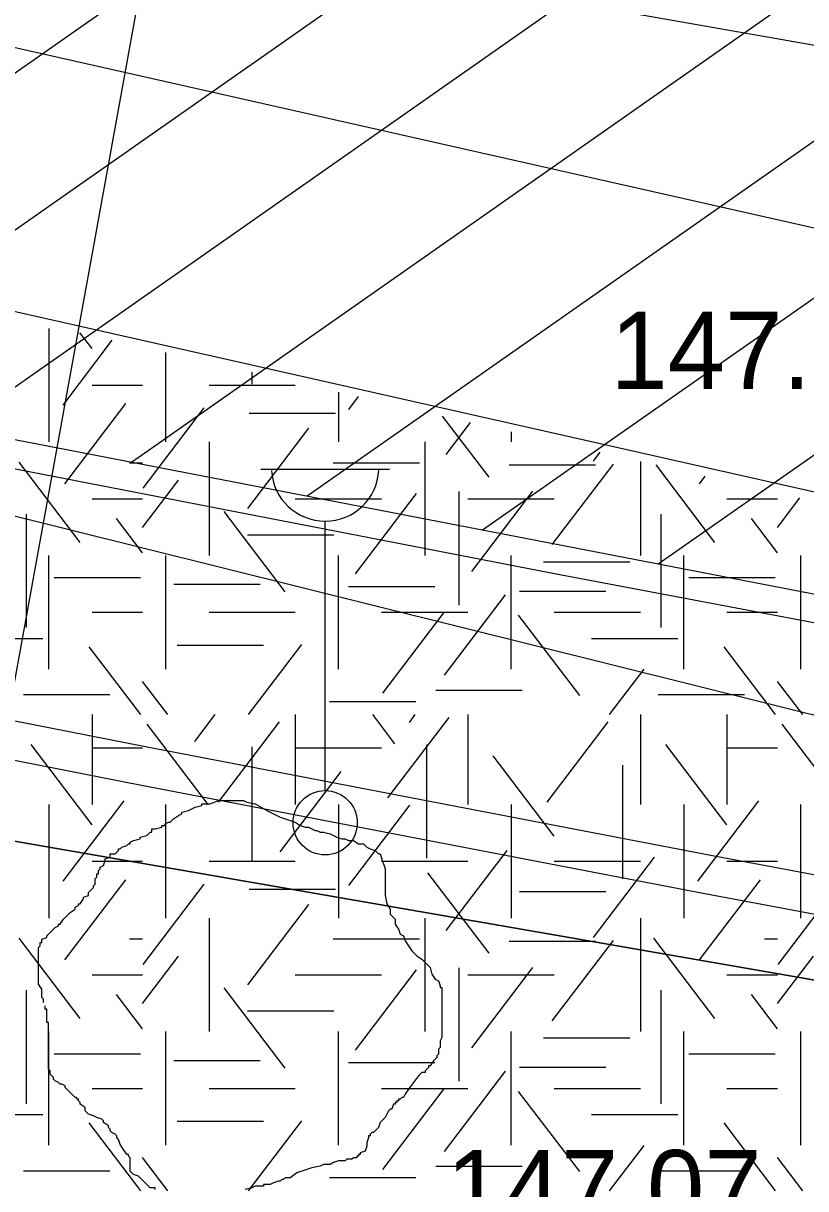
# Model space of a CAD drawing. Extents: x 419101 to 420177, y 4451541 to 4452254.
# Drawn here: x 419637.71 to 419649.88, y 4451907.76 to 4451925.89 of the extents above; entities that cross this region are included whole.
import ezdxf

# ---------------------------------------------------------------- set-up
doc = ezdxf.new("R2010")
doc.units = 0
for name, color, linetype in [('2_KADASTRO', 7, 'Continuous'), ('3_HALİHAZIR', 7, 'Continuous'), ('Level 3', 7, 'Continuous'), ('Level 41', 7, 'Continuous'), ('Level 53', 7, 'Continuous'), ('Level 60', 7, 'Continuous'), ('Level 62', 7, 'Continuous')]:
    doc.layers.add(name, color=color, linetype=linetype)

msp = doc.modelspace()

# ---------------------------------------------------------------- linework, layer by layer
at = {"layer": '2_KADASTRO'}
msp.add_lwpolyline([(419619.172, 4451899.794), (419621.024, 4451915.322), (419621.341, 4451917.985), (419621.837, 4451922.14), (419637.166, 4451918.324), (419680.932, 4451907.431), (419743.741, 4451893.072), (419755.716, 4451891.108), (419744.449, 4451835.057), (419741.585, 4451835.476), (419748.828, 4451874.587), (419747.609, 4451874.824), (419694.6, 4451885.13), (419691.339, 4451885.764), (419687.729, 4451886.465), (419623.249, 4451899.001)], close=True, dxfattribs=at)
at = {"layer": '3_HALİHAZIR'}
for p, q in [((419641.404, 4451918.95), (419643.404, 4451918.95)), ((419642.404, 4451913.95), (419642.404, 4451918.143))]:
    msp.add_line(p, q, dxfattribs=at)
msp.add_lwpolyline([(419637.452, 4451914.967), (419640.481, 4451931.662), (419637.635, 4451932.17)], dxfattribs=at)
msp.add_circle((419642.404, 4451913.45), 0.5, dxfattribs=at)
msp.add_arc((419642.404, 4451918.98), 0.837, 183.298, 356.9072, dxfattribs=at)
at = {"layer": 'Level 3'}
for points in [[(419640.279, 4451913.64), (419640.383, 4451913.692), (419640.486, 4451913.718), (419640.486, 4451913.744), (419640.512, 4451913.744), (419640.538, 4451913.744), (419640.616, 4451913.744), (419640.746, 4451913.796), (419640.85, 4451913.796), (419640.927, 4451913.796), (419640.979, 4451913.796), (419641.057, 4451913.796), (419641.109, 4451913.796), (419641.135, 4451913.796), (419641.187, 4451913.77), (419641.317, 4451913.744), (419641.498, 4451913.64), (419641.706, 4451913.536), (419641.939, 4451913.458), (419642.017, 4451913.406), (419642.095, 4451913.38), (419642.147, 4451913.38), (419642.199, 4451913.354), (419642.25, 4451913.328), (419642.276, 4451913.328), (419642.328, 4451913.302), (419642.38, 4451913.302), (419642.484, 4451913.276), (419642.588, 4451913.224), (419642.665, 4451913.198), (419642.717, 4451913.198), (419642.769, 4451913.172), (419642.821, 4451913.172), (419642.847, 4451913.172), (419642.925, 4451913.121), (419643.003, 4451913.121), (419643.055, 4451913.069), (419643.106, 4451913.043), (419643.184, 4451913.017), (419643.236, 4451912.965), (419643.262, 4451912.965), (419643.288, 4451912.887), (419643.288, 4451912.861), (419643.314, 4451912.809), (419643.34, 4451912.731), (419643.34, 4451912.705), (419643.34, 4451912.627), (419643.34, 4451912.575), (419643.34, 4451912.497), (419643.34, 4451912.471), (419643.34, 4451912.393), (419643.34, 4451912.316), (419643.366, 4451912.186), (419643.418, 4451912.108), (419643.418, 4451912.03), (419643.496, 4451911.952), (419643.496, 4451911.874), (419643.547, 4451911.796), (419643.573, 4451911.718), (419643.625, 4451911.692), (419643.651, 4451911.614), (419643.703, 4451911.536), (419643.755, 4451911.459), (419643.833, 4451911.381), (419643.911, 4451911.329), (419643.962, 4451911.277), (419643.988, 4451911.251), (419644.04, 4451911.199), (419644.066, 4451911.095), (419644.118, 4451911.017), (419644.17, 4451910.991), (419644.196, 4451910.913), (419644.196, 4451910.887), (419644.222, 4451910.887), (419644.222, 4451910.861), (419644.222, 4451910.835), (419644.222, 4451910.783), (419644.222, 4451910.68), (419644.222, 4451910.628), (419644.222, 4451910.55), (419644.222, 4451910.472), (419644.222, 4451910.394), (419644.222, 4451910.316), (419644.222, 4451910.238), (419644.222, 4451910.186), (419644.222, 4451910.108), (419644.196, 4451910.056), (419644.196, 4451909.952), (419644.17, 4451909.926), (419644.17, 4451909.849), (419644.144, 4451909.823), (419644.144, 4451909.797), (419644.092, 4451909.745), (419644.04, 4451909.667), (419644.014, 4451909.667), (419644.014, 4451909.641), (419643.988, 4451909.615), (419643.962, 4451909.589), (419643.962, 4451909.563), (419643.937, 4451909.563), (419643.911, 4451909.563)], [(419638.022, 4451910.654), (419638.022, 4451910.68), (419638.022, 4451910.705), (419637.996, 4451910.731), (419637.996, 4451910.757), (419637.996, 4451910.783), (419637.996, 4451910.809), (419637.996, 4451910.835), (419637.996, 4451910.861), (419637.944, 4451910.939), (419637.944, 4451911.017), (419637.944, 4451911.043), (419637.944, 4451911.121), (419637.944, 4451911.199), (419637.944, 4451911.225), (419637.944, 4451911.251), (419637.944, 4451911.277), (419637.944, 4451911.303), (419637.944, 4451911.329), (419637.944, 4451911.355), (419637.944, 4451911.381), (419637.944, 4451911.407), (419637.944, 4451911.433), (419637.944, 4451911.511), (419637.97, 4451911.536), (419637.97, 4451911.562), (419637.97, 4451911.588), (419637.996, 4451911.588), (419637.996, 4451911.614), (419637.996, 4451911.64), (419638.074, 4451911.666), (419638.074, 4451911.692), (419638.152, 4451911.77), (419638.204, 4451911.822), (419638.255, 4451911.848), (419638.255, 4451911.874), (419638.281, 4451911.874), (419638.333, 4451911.952), (419638.385, 4451912.004), (419638.437, 4451912.056), (419638.515, 4451912.108), (419638.515, 4451912.134), (419638.567, 4451912.16), (419638.567, 4451912.186), (419638.593, 4451912.186), (419638.645, 4451912.264), (419638.645, 4451912.29), (419638.722, 4451912.316), (419638.722, 4451912.341), (419638.722, 4451912.367), (419638.774, 4451912.419), (419638.8, 4451912.445), (419638.8, 4451912.471), (419638.826, 4451912.497), (419638.826, 4451912.523), (419638.826, 4451912.549), (419638.826, 4451912.575), (419638.852, 4451912.601), (419638.852, 4451912.627), (419638.852, 4451912.653), (419638.878, 4451912.653), (419638.878, 4451912.679), (419638.878, 4451912.705), (419638.904, 4451912.731), (419638.904, 4451912.757), (419638.956, 4451912.783), (419638.982, 4451912.861), (419638.982, 4451912.887), (419639.06, 4451912.913), (419639.06, 4451912.939), (419639.06, 4451912.965), (419639.137, 4451912.965), (419639.189, 4451913.017), (419639.189, 4451913.043), (419639.215, 4451913.043), (419639.241, 4451913.069), (419639.319, 4451913.095), (419639.345, 4451913.121), (419639.371, 4451913.121), (419639.371, 4451913.147), (419639.423, 4451913.172), (419639.527, 4451913.198), (419639.527, 4451913.224), (419639.63, 4451913.25), (419639.682, 4451913.302), (419639.708, 4451913.302), (419639.708, 4451913.328), (419639.708, 4451913.354), (419639.76, 4451913.354), (419639.864, 4451913.38), (419639.864, 4451913.406), (419639.89, 4451913.406), (419639.916, 4451913.406), (419639.916, 4451913.432), (419639.968, 4451913.458), (419639.994, 4451913.458), (419640.045, 4451913.51), (419640.123, 4451913.562), (419640.175, 4451913.588), (419640.175, 4451913.614), (419640.279, 4451913.64)], [(419639.76, 4451907.745), (419639.76, 4451907.771), (419639.682, 4451907.771), (419639.63, 4451907.823), (419639.553, 4451907.901), (419639.501, 4451907.953), (419639.423, 4451907.979), (419639.397, 4451908.005), (419639.371, 4451908.031), (419639.371, 4451908.057), (419639.371, 4451908.135), (419639.371, 4451908.213), (419639.371, 4451908.238), (419639.345, 4451908.264), (419639.345, 4451908.29), (419639.319, 4451908.29), (419639.267, 4451908.368), (419639.215, 4451908.446), (419639.189, 4451908.524), (419639.163, 4451908.55), (419639.163, 4451908.576), (419639.137, 4451908.602), (419639.086, 4451908.628), (419639.06, 4451908.654), (419639.06, 4451908.68), (419639.034, 4451908.706), (419639.034, 4451908.732), (419638.956, 4451908.784), (419638.956, 4451908.81), (419638.93, 4451908.836), (419638.852, 4451908.862), (419638.8, 4451908.888), (419638.722, 4451908.914), (419638.696, 4451908.94), (419638.671, 4451908.966), (419638.671, 4451908.992), (419638.671, 4451909.018), (419638.593, 4451909.069), (419638.593, 4451909.095), (419638.567, 4451909.121), (419638.567, 4451909.147), (419638.541, 4451909.147), (419638.541, 4451909.173), (419638.515, 4451909.173), (419638.489, 4451909.199), (419638.463, 4451909.225), (419638.437, 4451909.251), (419638.411, 4451909.277), (419638.385, 4451909.303), (419638.359, 4451909.329), (419638.359, 4451909.355), (419638.307, 4451909.381), (419638.281, 4451909.381), (419638.255, 4451909.407), (419638.204, 4451909.433), (419638.178, 4451909.459), (419638.178, 4451909.485), (419638.152, 4451909.511), (419638.126, 4451909.537), (419638.126, 4451909.563), (419638.126, 4451909.589), (419638.1, 4451909.615), (419638.1, 4451909.641), (419638.1, 4451909.667), (419638.1, 4451909.745), (419638.1, 4451909.797), (419638.1, 4451909.823), (419638.1, 4451909.849), (419638.1, 4451909.874), (419638.1, 4451909.9), (419638.1, 4451909.926), (419638.1, 4451909.952), (419638.1, 4451909.978), (419638.1, 4451910.004), (419638.1, 4451910.03), (419638.1, 4451910.056), (419638.1, 4451910.082), (419638.1, 4451910.108), (419638.1, 4451910.134), (419638.1, 4451910.16), (419638.1, 4451910.186), (419638.1, 4451910.212), (419638.1, 4451910.29), (419638.1, 4451910.316), (419638.1, 4451910.342), (419638.074, 4451910.342), (419638.074, 4451910.368), (419638.074, 4451910.394), (419638.074, 4451910.42), (419638.074, 4451910.446), (419638.074, 4451910.472), (419638.074, 4451910.498), (419638.074, 4451910.524), (419638.074, 4451910.55), (419638.048, 4451910.55), (419638.048, 4451910.576), (419638.048, 4451910.602)], [(419643.911, 4451909.563), (419643.859, 4451909.511), (419643.703, 4451909.303), (419643.651, 4451909.225), (419643.625, 4451909.173), (419643.599, 4451909.173), (419643.573, 4451909.147), (419643.547, 4451909.147), (419643.547, 4451909.121), (419643.521, 4451909.121), (419643.521, 4451909.095), (419643.496, 4451909.095), (419643.496, 4451909.069), (419643.47, 4451909.069), (419643.444, 4451908.992), (419643.418, 4451908.992), (419643.392, 4451908.966), (419643.34, 4451908.862), (419643.262, 4451908.784), (419643.236, 4451908.706), (419643.158, 4451908.628), (419643.132, 4451908.628), (419643.106, 4451908.602), (419643.106, 4451908.576), (419643.08, 4451908.576), (419643.08, 4451908.55), (419643.055, 4451908.472), (419643.055, 4451908.42), (419643.029, 4451908.342), (419642.951, 4451908.316), (419642.951, 4451908.29), (419642.925, 4451908.29), (419642.925, 4451908.264), (419642.899, 4451908.264), (419642.899, 4451908.238), (419642.873, 4451908.238), (419642.847, 4451908.238), (419642.821, 4451908.213), (419642.795, 4451908.213), (419642.769, 4451908.213), (419642.743, 4451908.213), (419642.717, 4451908.187), (419642.691, 4451908.187), (419642.665, 4451908.187), (419642.639, 4451908.187), (419642.614, 4451908.187), (419642.536, 4451908.161), (419642.484, 4451908.135), (419642.406, 4451908.135), (419642.38, 4451908.135), (419642.328, 4451908.109), (419642.199, 4451908.083), (419641.965, 4451908.005), (419641.861, 4451907.927), (419641.783, 4451907.927), (419641.758, 4451907.901), (419641.732, 4451907.901), (419641.706, 4451907.875), (419641.68, 4451907.875), (419641.602, 4451907.849), (419641.55, 4451907.823), (419641.524, 4451907.823), (419641.498, 4451907.823), (419641.472, 4451907.823), (419641.446, 4451907.823), (419641.446, 4451907.797), (419641.42, 4451907.797), (419641.394, 4451907.797), (419641.317, 4451907.797), (419641.265, 4451907.771), (419641.161, 4451907.745)]]:
    msp.add_lwpolyline(points, dxfattribs=at)
at = {"layer": 'Level 41'}
for p, q in [((419638.105, 4451921.143), (419638.105, 4451919.376)), ((419638.105, 4451921.143), (419638.105, 4451919.376)), ((419638.325, 4451919.95), (419639.091, 4451920.959)), ((419638.777, 4451920.827), (419638.589, 4451921.074)), ((419639.926, 4451919.376), (419639.926, 4451920.767)), ((419641.265, 4451920.46), (419641.265, 4451920.272)), ((419638.776, 4451920.259), (419639.564, 4451920.259)), ((419640.597, 4451920.259), (419641.94, 4451920.259)), ((419642.612, 4451920.151), (419642.612, 4451919.376)), ((419642.771, 4451919.881), (419642.922, 4451920.08)), ((419638.351, 4451918.724), (419639.301, 4451919.973)), ((419639.574, 4451918.655), (419640.523, 4451919.904)), ((419641.221, 4451919.825), (419642.564, 4451919.825)), ((419644.954, 4451918.83), (419644.232, 4451919.779)), ((419641.199, 4451918.338), (419642.148, 4451919.588)), ((419644.288, 4451919.18), (419644.668, 4451919.679)), ((419645.298, 4451919.534), (419645.298, 4451919.376)), ((419640.597, 4451919.376), (419640.597, 4451917.609)), ((419643.955, 4451919.376), (419643.955, 4451917.609)), ((419646.579, 4451919.075), (419646.686, 4451919.216)), ((419638.59, 4451917.812), (419637.641, 4451919.061)), ((419639.36, 4451919.052), (419639.564, 4451919.052)), ((419642.527, 4451919.052), (419643.87, 4451919.052)), ((419645.269, 4451919.019), (419646.612, 4451919.019)), ((419645.939, 4451917.778), (419646.889, 4451919.028)), ((419647.312, 4451919.072), (419647.312, 4451917.609)), ((419648.469, 4451917.812), (419647.554, 4451919.017)), ((419639.564, 4451918.046), (419640.123, 4451918.782)), ((419648.23, 4451918.724), (419648.319, 4451918.841)), ((419644.487, 4451918.604), (419644.487, 4451916.836)), ((419644.687, 4451917.358), (419645.636, 4451918.607)), ((419638.776, 4451918.492), (419639.564, 4451918.492)), ((419641.94, 4451918.492), (419643.283, 4451918.492)), ((419642.876, 4451917.322), (419643.826, 4451918.572)), ((419644.626, 4451918.492), (419645.969, 4451918.492)), ((419648.655, 4451918.492), (419649.443, 4451918.492)), ((419649.443, 4451918.046), (419649.791, 4451918.504)), ((419637.751, 4451918.254), (419637.751, 4451916.486)), ((419641.784, 4451917.041), (419640.835, 4451918.291)), ((419647.63, 4451918.254), (419647.63, 4451916.486)), ((419639.564, 4451917.652), (419639.158, 4451918.186)), ((419649.443, 4451917.652), (419649.037, 4451918.186)), ((419641.194, 4451917.932), (419642.537, 4451917.932)), ((419638.105, 4451915.841), (419638.105, 4451917.609)), ((419639.926, 4451915.841), (419639.926, 4451917.609)), ((419642.612, 4451915.841), (419642.612, 4451917.609)), ((419645.298, 4451915.841), (419645.298, 4451917.609)), ((419645.803, 4451917.511), (419647.146, 4451917.511)), ((419647.984, 4451915.841), (419647.984, 4451917.609)), ((419649.805, 4451915.841), (419649.805, 4451917.609)), ((419638.187, 4451917.266), (419639.53, 4451917.266)), ((419640.049, 4451917.16), (419641.392, 4451917.16)), ((419648.066, 4451917.266), (419649.409, 4451917.266)), ((419642.766, 4451917.126), (419644.109, 4451917.126)), ((419644.262, 4451915.744), (419645.211, 4451916.994)), ((419645.429, 4451917.055), (419646.772, 4451917.055)), ((419638.776, 4451916.725), (419639.564, 4451916.725)), ((419640.597, 4451916.725), (419641.94, 4451916.725)), ((419643.283, 4451916.725), (419644.626, 4451916.725)), ((419643.302, 4451915.465), (419644.251, 4451916.714)), ((419646.365, 4451915.43), (419645.415, 4451916.679)), ((419645.969, 4451916.725), (419647.312, 4451916.725)), ((419648.655, 4451916.725), (419649.443, 4451916.725)), ((419636.669, 4451916.318), (419638.012, 4451916.318)), ((419646.548, 4451916.318), (419647.891, 4451916.318)), ((419639.535, 4451915.132), (419638.733, 4451916.188)), ((419640.103, 4451916.214), (419641.445, 4451916.214)), ((419641.211, 4451915.132), (419642.04, 4451916.223)), ((419649.414, 4451915.132), (419648.612, 4451916.188)), ((419646.831, 4451915.132), (419647.368, 4451915.838)), ((419639.958, 4451915.132), (419639.564, 4451915.65)), ((419644.125, 4451915.513), (419645.468, 4451915.513)), ((419649.837, 4451915.132), (419649.443, 4451915.65)), ((419637.708, 4451915.444), (419639.051, 4451915.444)), ((419642.473, 4451915.338), (419643.816, 4451915.338)), ((419647.587, 4451915.444), (419648.93, 4451915.444)), ((419638.776, 4451915.132), (419638.776, 4451913.734)), ((419638.776, 4451915.132), (419638.776, 4451913.734)), ((419640.585, 4451913.734), (419639.636, 4451914.984)), ((419640.374, 4451914.715), (419640.691, 4451915.132)), ((419640.745, 4451913.769), (419641.694, 4451915.019)), ((419641.94, 4451915.132), (419641.94, 4451913.734)), ((419643.489, 4451914.68), (419643.145, 4451915.132)), ((419643.382, 4451913.838), (419644.332, 4451915.088)), ((419643.715, 4451915.012), (419643.806, 4451915.132)), ((419644.626, 4451915.132), (419644.626, 4451913.734)), ((419645.859, 4451913.769), (419646.808, 4451915.019)), ((419647.312, 4451915.132), (419647.312, 4451913.734)), ((419648.655, 4451915.132), (419648.655, 4451913.734)), ((419648.655, 4451915.132), (419648.655, 4451913.734)), ((419650.464, 4451913.734), (419649.515, 4451914.984)), ((419638.777, 4451913.418), (419637.828, 4451914.667)), ((419638.776, 4451914.618), (419639.564, 4451914.618)), ((419641.265, 4451914.63), (419641.265, 4451912.863)), ((419641.94, 4451914.618), (419643.283, 4451914.618)), ((419643.982, 4451914.665), (419643.982, 4451912.898)), ((419648.656, 4451913.418), (419647.707, 4451914.667)), ((419648.655, 4451914.618), (419649.443, 4451914.618)), ((419645.966, 4451913.243), (419645.017, 4451914.492)), ((419641.705, 4451912.997), (419642.654, 4451914.247)), ((419647.03, 4451914.344), (419647.03, 4451912.577)), ((419638.105, 4451913.734), (419638.105, 4451911.967)), ((419638.105, 4451913.734), (419638.105, 4451911.967)), ((419638.325, 4451912.541), (419639.274, 4451913.791)), ((419639.926, 4451911.967), (419639.926, 4451913.734)), ((419642.612, 4451913.734), (419642.612, 4451911.967)), ((419642.771, 4451912.472), (419643.72, 4451913.722)), ((419645.298, 4451913.734), (419645.298, 4451911.967)), ((419647.984, 4451913.734), (419647.984, 4451911.967)), ((419647.984, 4451913.734), (419647.984, 4451911.967)), ((419648.204, 4451912.541), (419649.153, 4451913.791)), ((419649.805, 4451911.967), (419649.805, 4451913.734)), ((419644.288, 4451911.771), (419645.239, 4451913.02)), ((419638.776, 4451912.85), (419639.564, 4451912.85)), ((419640.597, 4451912.85), (419641.94, 4451912.85)), ((419643.283, 4451912.85), (419644.626, 4451912.85)), ((419645.969, 4451912.85), (419647.312, 4451912.85)), ((419646.579, 4451911.666), (419647.528, 4451912.916)), ((419648.655, 4451912.85), (419649.443, 4451912.85)), ((419644.954, 4451911.421), (419644.004, 4451912.67)), ((419638.351, 4451911.315), (419639.301, 4451912.564)), ((419639.574, 4451911.246), (419640.523, 4451912.495)), ((419648.23, 4451911.315), (419649.18, 4451912.564)), ((419649.453, 4451911.246), (419650.402, 4451912.495)), ((419641.221, 4451912.416), (419642.564, 4451912.416)), ((419645.429, 4451912.38), (419646.772, 4451912.38)), ((419641.199, 4451910.929), (419642.148, 4451912.179)), ((419640.597, 4451911.967), (419640.597, 4451910.2)), ((419643.955, 4451911.967), (419643.955, 4451910.2)), ((419647.312, 4451911.967), (419647.312, 4451910.2)), ((419638.59, 4451910.403), (419637.641, 4451911.652)), ((419639.36, 4451911.643), (419639.564, 4451911.643)), ((419642.527, 4451911.643), (419643.87, 4451911.643)), ((419645.269, 4451911.61), (419646.612, 4451911.61)), ((419645.939, 4451910.369), (419646.889, 4451911.619)), ((419648.469, 4451910.403), (419647.52, 4451911.652)), ((419649.239, 4451911.643), (419649.443, 4451911.643)), ((419639.564, 4451910.637), (419640.123, 4451911.373)), ((419649.443, 4451910.637), (419650.002, 4451911.373)), ((419642.876, 4451909.913), (419643.826, 4451911.163)), ((419644.487, 4451911.195), (419644.487, 4451909.427)), ((419644.687, 4451909.949), (419645.636, 4451911.198)), ((419638.776, 4451911.083), (419639.564, 4451911.083)), ((419641.94, 4451911.083), (419643.283, 4451911.083)), ((419644.626, 4451911.083), (419645.969, 4451911.083)), ((419648.655, 4451911.083), (419649.443, 4451911.083)), ((419637.751, 4451910.845), (419637.751, 4451909.077)), ((419641.784, 4451909.632), (419640.835, 4451910.882)), ((419647.63, 4451910.845), (419647.63, 4451909.077)), ((419639.564, 4451910.243), (419639.158, 4451910.777)), ((419649.443, 4451910.243), (419649.037, 4451910.777)), ((419641.194, 4451910.523), (419642.537, 4451910.523)), ((419638.105, 4451908.432), (419638.105, 4451910.2)), ((419639.926, 4451908.432), (419639.926, 4451910.2)), ((419642.612, 4451908.432), (419642.612, 4451910.2)), ((419645.298, 4451908.432), (419645.298, 4451910.2)), ((419645.803, 4451910.102), (419647.146, 4451910.102)), ((419647.984, 4451908.432), (419647.984, 4451910.2)), ((419649.805, 4451908.432), (419649.805, 4451910.2)), ((419638.187, 4451909.857), (419639.53, 4451909.857)), ((419640.049, 4451909.751), (419641.392, 4451909.751)), ((419642.766, 4451909.717), (419644.109, 4451909.717)), ((419648.066, 4451909.857), (419649.409, 4451909.857)), ((419644.262, 4451908.335), (419645.211, 4451909.585)), ((419645.429, 4451909.646), (419646.772, 4451909.646)), ((419638.776, 4451909.316), (419639.564, 4451909.316)), ((419640.597, 4451909.316), (419641.94, 4451909.316)), ((419643.283, 4451909.316), (419644.626, 4451909.316)), ((419643.302, 4451908.056), (419644.251, 4451909.305)), ((419646.365, 4451908.021), (419645.415, 4451909.27)), ((419645.969, 4451909.316), (419647.312, 4451909.316)), ((419648.655, 4451909.316), (419649.443, 4451909.316)), ((419636.669, 4451908.909), (419638.012, 4451908.909)), ((419640.103, 4451908.805), (419641.445, 4451908.805)), ((419641.211, 4451907.723), (419642.04, 4451908.814)), ((419646.548, 4451908.909), (419647.891, 4451908.909)), ((419639.535, 4451907.723), (419638.733, 4451908.779)), ((419649.414, 4451907.723), (419648.612, 4451908.779)), ((419646.831, 4451907.723), (419647.368, 4451908.429)), ((419639.958, 4451907.723), (419639.564, 4451908.241)), ((419644.125, 4451908.104), (419645.468, 4451908.104)), ((419649.837, 4451907.723), (419649.443, 4451908.241)), ((419637.708, 4451908.035), (419639.051, 4451908.035)), ((419642.473, 4451907.929), (419643.816, 4451907.929)), ((419647.587, 4451908.035), (419648.93, 4451908.035))]:
    msp.add_line(p, q, dxfattribs=at)
at = {"layer": 'Level 53'}
for p, q in [((419631.19, 4451920.646), (419643.449, 4451929.23)), ((419630.202, 4451929.049), (419748.373, 4451908.169)), ((419633.923, 4451920.118), (419646.25, 4451928.75)), ((419636.656, 4451919.59), (419649.052, 4451928.271)), ((419639.389, 4451919.063), (419651.854, 4451927.791)), ((419642.122, 4451918.535), (419654.656, 4451927.311)), ((419644.855, 4451918.007), (419657.458, 4451926.832)), ((419647.588, 4451917.479), (419660.26, 4451926.352))]:
    msp.add_line(p, q, dxfattribs=at)
for points in [[(419747.403, 4451914.173), (419747.403, 4451913.294), (419746.354, 4451911.616), (419629.899, 4451931.549), (419631.158, 4451934.697), (419612.273, 4451938.054), (419609.335, 4451921.268), (419628.22, 4451917.281), (419629.059, 4451921.058), (419684.454, 4451910.357), (419745.305, 4451899.865), (419745.095, 4451897.347), (419785.173, 4451892.101), (419787.481, 4451905.95), (419788.11, 4451908.258), (419757.7, 4451913.118)], [(419628.542, 4451920.739), (419637.312, 4451919.009), (419646.082, 4451917.309), (419654.872, 4451915.649), (419663.662, 4451914.029), (419672.452, 4451912.449), (419673.882, 4451912.189), (419714.263, 4451905.059), (419719.083, 4451904.209), (419723.903, 4451903.369), (419728.723, 4451902.549), (419733.553, 4451901.759), (419733.953, 4451901.689), (419738.783, 4451900.939), (419743.613, 4451900.229), (419747.173, 4451899.729)], [(419616.991, 4451919.169), (419619.991, 4451918.549), (419622.071, 4451918.129), (419630.842, 4451916.359), (419639.632, 4451914.629), (419648.432, 4451912.939), (419657.232, 4451911.289), (419666.042, 4451909.679), (419673.212, 4451908.399), (419713.593, 4451901.269), (419718.413, 4451900.419), (419723.253, 4451899.569), (419728.093, 4451898.748), (419732.943, 4451897.948), (419733.343, 4451897.888), (419738.203, 4451897.138), (419743.073, 4451896.418), (419747.943, 4451895.738), (419752.823, 4451895.108), (419757.703, 4451894.508), (419762.594, 4451893.958), (419767.484, 4451893.438), (419772.014, 4451892.998), (419776.904, 4451892.558)], [(419616.901, 4451918.569), (419619.871, 4451917.959), (419621.951, 4451917.539), (419630.732, 4451915.769), (419639.522, 4451914.039), (419648.312, 4451912.349), (419657.122, 4451910.699), (419665.932, 4451909.089), (419673.112, 4451907.809), (419713.483, 4451900.679), (419718.313, 4451899.829), (419723.153, 4451898.979), (419727.993, 4451898.158), (419732.853, 4451897.358), (419733.253, 4451897.298), (419738.113, 4451896.538), (419742.983, 4451895.828), (419747.863, 4451895.148), (419752.743, 4451894.508), (419757.633, 4451893.918), (419762.524, 4451893.358), (419767.424, 4451892.838), (419771.954, 4451892.398)]]:
    msp.add_lwpolyline(points, dxfattribs=at)
at = {"layer": 'Level 60'}
for points in [[(419607.919, 4451928.087), (419606, 4451919.813), (419627.438, 4451914.924), (419678.582, 4451906.044), (419747.619, 4451894.179), (419777.479, 4451890.747)], [(419777.479, 4451890.747), (419747.619, 4451894.179), (419698.675, 4451902.537), (419678.582, 4451906.044), (419627.438, 4451914.924), (419606, 4451919.813)]]:
    msp.add_lwpolyline(points, dxfattribs=at)
at = {"layer": 'Level 62'}
msp.add_line((419608.862, 4451931.992), (419697.858, 4451911.906), dxfattribs=at)
msp.add_lwpolyline([(419607.923, 4451928.103), (419684.545, 4451910.811), (419682.417, 4451898.447), (419678.972, 4451896.105), (419622.731, 4451907.868), (419604.232, 4451912.19)], dxfattribs=at)

# ---------------------------------------------------------------- texts
at = {"layer": '3_HALİHAZIR'}
for p in [(419646.844, 4451920.201), (419644.289, 4451907.157)]:
    msp.add_text('147.07 ', height=1.2, rotation=359.998, dxfattribs=at).set_placement(p)

doc.saveas('drawing.dxf')
